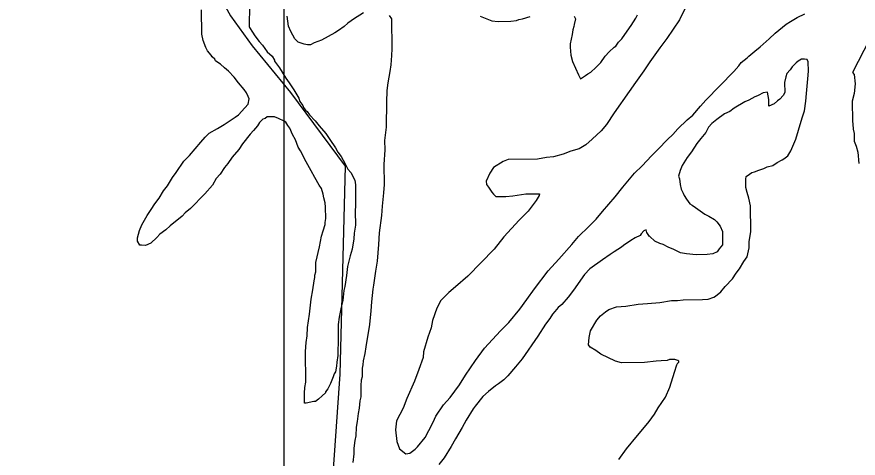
# Model space of a CAD drawing. Extents: x 3250478 to 3288318, y 788638 to 816472.
# Drawn here: x 3264515 to 3266413, y 800724 to 801720 of the extents above; entities that cross this region are included whole.
import ezdxf

# ---------------------------------------------------------------- set-up
doc = ezdxf.new("R2010")
doc.units = 0
for name, color, linetype in [('V-GRID-MAJR', 7, 'Continuous'), ('V-SITE-VEGE', 7, 'Continuous'), ('V-TOPO-SHOR', 7, 'Continuous')]:
    doc.layers.add(name, color=color, linetype=linetype)

msp = doc.modelspace()

# ---------------------------------------------------------------- linework, layer by layer
at = {"layer": 'V-GRID-MAJR'}
msp.add_spline([(3265115.2, 794019.6), (3265117.8, 800078.7), (3265120.5, 806140.8), (3265120.9, 807115.6)], degree=3, dxfattribs=at)
at = {"layer": 'V-SITE-VEGE'}
for points in [[(3265039.8, 801741), (3265039, 801703.3), (3265039.1, 801698.3), (3265040.4, 801695.8), (3265046.7, 801685.9), (3265051.9, 801677.2), (3265062, 801664.7), (3265069.7, 801656.1), (3265079.9, 801641.1), (3265091.3, 801631.2), (3265096.4, 801622.5), (3265096.4, 801620), (3265107.9, 801605.1), (3265121.9, 801581.4), (3265129.6, 801571.5), (3265139.8, 801555.3), (3265144.9, 801547.8), (3265151.3, 801536.6), (3265153.9, 801529.1), (3265160.3, 801520.4), (3265161.6, 801515.4), (3265166.7, 801509.2), (3265170.5, 801506.7), (3265175.6, 801499.3), (3265188.3, 801485.6), (3265197.2, 801474.4), (3265212.4, 801457.1), (3265221.3, 801443.4), (3265234.1, 801424.7), (3265239.2, 801414.7), (3265246.9, 801404.8), (3265255.8, 801388.6), (3265262.2, 801376.1), (3265268.6, 801368.7), (3265277.6, 801351.2), (3265279, 801341.2), (3265279.5, 801294.8), (3265278.4, 801281), (3265278.8, 801249.7), (3265276.5, 801232.1), (3265275.3, 801219.5), (3265271.9, 801195.7), (3265267, 801180.6), (3265261, 801156.7), (3265258.7, 801136.6), (3265255.3, 801111.5), (3265252.9, 801102.7), (3265250.6, 801080.1), (3265247, 801065), (3265242.3, 801042.3), (3265240, 801026), (3265240.4, 800987.1), (3265239.4, 800965.8), (3265239.5, 800955.8), (3265237.2, 800940.7), (3265236, 800931.9), (3265233.7, 800919.4), (3265231.2, 800914.3), (3265228.8, 800908), (3265227.6, 800904.2), (3265222.7, 800892.9), (3265216.6, 800880.3), (3265211.6, 800874)], [(3266023, 801741), (3266009.5, 801713.3), (3265981.1, 801671.6), (3265965.1, 801650.1), (3265942.9, 801618.5), (3265929.3, 801598.3), (3265910.8, 801571.7), (3265896, 801551.5), (3265862.7, 801503.4), (3265845.4, 801476.9), (3265833.1, 801463), (3265813.2, 801443.9), (3265798.3, 801431.2), (3265783.4, 801422.3), (3265764.6, 801417), (3265747.1, 801410.6)], [(3265033.3, 801549), (3265028.2, 801556.5), (3265015.5, 801571.4), (3265005.3, 801583.8), (3264992.6, 801597.5), (3264983.7, 801604.9), (3264974.8, 801613.6), (3264968.5, 801617.3), (3264963.5, 801621), (3264962.2, 801624.7), (3264955.9, 801629.7), (3264953.3, 801633.4), (3264945.7, 801643.3), (3264941.8, 801650.8), (3264935.4, 801667), (3264932.7, 801680.8), (3264932.1, 801736)], [(3265297, 801728.9), (3265274.6, 801714.8), (3265269.7, 801711), (3265262.2, 801705.9), (3265253.5, 801698.3), (3265241.1, 801689.4), (3265232.4, 801684.3), (3265202.4, 801667.6), (3265186.2, 801661.2), (3265177.5, 801657.3), (3265171.2, 801657.2), (3265163.7, 801658.4), (3265149.8, 801663.2), (3265142.2, 801670.7), (3265133.3, 801686.9), (3265128.1, 801699.4), (3265125.3, 801721.9)], [(3265348.9, 801471.2), (3265348.7, 801490), (3265349.7, 801510.1), (3265349.5, 801527.6), (3265350.5, 801554), (3265352.8, 801571.5), (3265357.5, 801596.7), (3265359.8, 801611.8), (3265360.9, 801633.1), (3265361.9, 801648.1), (3265361.1, 801715.8), (3265356, 801723.3)], [(3265747.1, 801410.6), (3265725.9, 801404.1), (3265709.6, 801402.6), (3265689.6, 801398.6), (3265623.1, 801397.9), (3265611.9, 801394), (3265590.7, 801379.9), (3265582.1, 801367.3), (3265573.5, 801349.6), (3265574.9, 801342.1), (3265578.7, 801335.9), (3265586.4, 801324.7), (3265590.2, 801319.7), (3265595.3, 801314.8), (3265617.8, 801315), (3265634.1, 801316.5), (3265662.9, 801320.6), (3265694.3, 801320.9), (3265693, 801317.2), (3265686.9, 801305.8), (3265668.4, 801281.8), (3265648.5, 801261.5), (3265613.9, 801223.4), (3265591.6, 801195.6), (3265532.1, 801134.7), (3265504.8, 801110.6), (3265489.9, 801097.9), (3265471.3, 801080.1), (3265462.7, 801062.4), (3265453, 801034.7), (3265449.5, 801018.4), (3265442.2, 800997), (3265432.5, 800964.3), (3265431.4, 800951.7), (3265421.7, 800924), (3265412, 800897.6), (3265394.9, 800858.5), (3265386.3, 800837.1), (3265371.6, 800808.1), (3265369.4, 800788), (3265372.2, 800761.7), (3265378.6, 800745.5), (3265392.6, 800734.3), (3265401.3, 800735.7), (3265413.8, 800744.6), (3265418.7, 800749.7), (3265436, 800771.2), (3265444.6, 800786.4), (3265454.4, 800805.3), (3265460.5, 800819.1), (3265477.8, 800844.4), (3265492.7, 800860.9), (3265513.6, 800890), (3265527.2, 800911.5), (3265549.4, 800944.3), (3265570.4, 800972.1), (3265606.3, 801011.4), (3265624.9, 801030.5), (3265649.6, 801060.8), (3265665.7, 801082.3), (3265682.9, 801106.4), (3265713.8, 801146.9), (3265737.3, 801173.5), (3265767.1, 801206.4), (3265781.9, 801224.1), (3265805.5, 801247), (3265821.6, 801263.5), (3265836.4, 801281.2), (3265864.9, 801314.1), (3265882.2, 801335.6), (3265908.1, 801367.3), (3265925.5, 801383.8), (3265946.6, 801406.6), (3265961.4, 801421.8), (3265982.5, 801443.4), (3265994.9, 801454.8), (3266006.1, 801467.5), (3266027.1, 801487.8), (3266039.6, 801498), (3266056.9, 801518.2), (3266069.3, 801532.2), (3266132.5, 801596.9), (3266143.6, 801609.5), (3266148.5, 801617.1), (3266162.2, 801627.3), (3266165.9, 801631.1), (3266179.6, 801642.5), (3266192, 801652.7), (3266211.9, 801670.5), (3266225.5, 801683.2), (3266250.4, 801703.5), (3266260.3, 801709.9), (3266275.3, 801718.9), (3266292.7, 801726.6)], [(3265560.5, 801721.9), (3265586.9, 801710.9), (3265600.7, 801709.8), (3265629.6, 801710.2), (3265642.1, 801711.6), (3265647.1, 801714.1), (3265655.8, 801715.5), (3265673.3, 801720.7)], [(3265772.4, 801721.9), (3265775, 801715.6), (3265772.6, 801703), (3265771.4, 801698), (3265769, 801690.5), (3265767.8, 801680.4), (3265763.1, 801659), (3265763.2, 801651.5), (3265764.6, 801634), (3265768.6, 801619), (3265782.3, 801589.4), (3265786.6, 801580.3), (3265797.8, 801588), (3265802.7, 801591.8), (3265810.2, 801595.6), (3265821.4, 801605.8), (3265832.5, 801617.2), (3265842.4, 801631.1), (3265851.1, 801641.3), (3265862.2, 801651.4), (3265866, 801654), (3265872.1, 801662.8), (3265879.6, 801670.4), (3265891.9, 801688.1), (3265900.5, 801700.8), (3265911.6, 801717.2), (3265915.2, 801724.5)], [(3266438, 801668.8), (3266399.6, 801594.9), (3266403.4, 801590), (3266406.2, 801568.7), (3266403.9, 801547.3), (3266399.1, 801529.7), (3266399.6, 801484.6), (3266400.9, 801478.3), (3266401.1, 801467), (3266403.7, 801457), (3266403.9, 801439.5), (3266407.8, 801428.2), (3266411.7, 801414.5), (3266414.5, 801389.4)], [(3266285.1, 801625), (3266277.7, 801619.8), (3266272.7, 801616), (3266264, 801607.2), (3266259.1, 801600.8), (3266251.7, 801592), (3266249.2, 801584.4), (3266246.9, 801571.8), (3266247.1, 801549.3), (3266243.4, 801543), (3266236, 801534.1), (3266231, 801530.3), (3266223.6, 801523.9), (3266211.1, 801518.8), (3266210.9, 801533.8), (3266208.2, 801550.1), (3266198.2, 801548.7), (3266187, 801542.3), (3266185.5, 801541.8), (3266179.5, 801539.7), (3266165.8, 801532), (3266157.1, 801528.2), (3266133.4, 801514.1), (3266123.5, 801506.5), (3266111, 801501.3), (3266093.6, 801488.6), (3266082.4, 801479.7), (3266075, 801470.8), (3266068.9, 801459.4), (3266057.7, 801445.5), (3266049.1, 801434.1), (3266036.8, 801415.2), (3266026.9, 801402.5), (3266015.8, 801384.8), (3266010.9, 801373.5), (3266007.3, 801360.9), (3266009.9, 801354.7), (3266011.3, 801342.1), (3266013.9, 801330.9), (3266017.9, 801322.5), (3266020.3, 801317.2), (3266025.5, 801308.5), (3266033.1, 801298.5), (3266038.1, 801294.8), (3266045.7, 801289.9), (3266067.2, 801275.1), (3266076.1, 801270.2), (3266088.7, 801262.8), (3266093.7, 801257.8), (3266101.4, 801247.9), (3266106.5, 801235.4), (3266106.9, 801205.3), (3266099.5, 801196.4), (3266094.5, 801190.1), (3266084.6, 801185), (3266072, 801183.6), (3266047, 801183.3), (3266025.6, 801185.6), (3266011.8, 801187.9), (3265996.7, 801195.3), (3265984.1, 801200.1), (3265972.7, 801206.3), (3265965.2, 801208.7), (3265953.8, 801213.6), (3265942.8, 801224.3), (3265942.4, 801224.7), (3265936, 801233.4), (3265934.7, 801239.7), (3265929.7, 801237.1), (3265923.5, 801230.8), (3265921.1, 801227), (3265909.8, 801221.8), (3265899.9, 801215.5), (3265883.7, 801204), (3265878.7, 801200.2), (3265862.5, 801190), (3265853.8, 801183.6), (3265836.4, 801172.1), (3265807.8, 801151.7), (3265795.4, 801139), (3265770.7, 801103.6), (3265758.4, 801087.2), (3265744.8, 801070.7), (3265736.1, 801064.3), (3265728.7, 801055.5), (3265723.7, 801049.2), (3265717.6, 801039.1), (3265707.7, 801026.4), (3265690.4, 800999.9), (3265654.7, 800948), (3265639.8, 800930.3), (3265622.5, 800910), (3265613.8, 800901.2), (3265601.4, 800892.2), (3265595.2, 800887.2), (3265579, 800874.4), (3265566.6, 800863), (3265549.3, 800841.5), (3265544.4, 800835.2), (3265528.4, 800809.9), (3265519.8, 800793.5)], [(3265873, 800721.1), (3265890.3, 800745.1), (3265915, 800775.5), (3265931.1, 800794.5), (3265941, 800807.1), (3265953.3, 800823.6), (3265961.9, 800837.5), (3265977.9, 800861.5), (3265987.7, 800884.2), (3265998.6, 800918.2), (3266003.4, 800934.5), (3266005.9, 800939.6), (3266008.4, 800940.8), (3266008.4, 800943.3), (3266005.8, 800944.6), (3265999.5, 800947), (3265987, 800946.9), (3265982, 800944.3), (3265968.2, 800944.1), (3265956.9, 800942.8), (3265930.6, 800939.9), (3265879.2, 800939.3), (3265865.4, 800943), (3265832.6, 800958.9), (3265821.2, 800967.5), (3265808.6, 800974.9), (3265804.8, 800979.9), (3265805.8, 800996.2), (3265809.4, 801011.3), (3265823, 801035.3), (3265831.6, 801045.4), (3265842.8, 801054.3), (3265850.3, 801059.4), (3265867.7, 801065.9), (3265889, 801067.4), (3265916.6, 801071.4), (3265937.9, 801072.9), (3265965.4, 801075.8), (3265991.7, 801079.8), (3266005.5, 801080), (3266018, 801081.4), (3266061.9, 801081.9), (3266074.4, 801083.3), (3266086.9, 801087.2), (3266090.7, 801089.8), (3266103.1, 801099.9), (3266113, 801111.3), (3266129.1, 801129.1), (3266137.7, 801141.7), (3266145.1, 801151.8), (3266155, 801168.3), (3266162.4, 801178.4), (3266167.2, 801198.5), (3266167, 801212.3), (3266170.5, 801236.1), (3266169.8, 801293.8), (3266165.9, 801311.3), (3266162, 801323.8), (3266159.3, 801335.1), (3266159.1, 801353.9), (3266160.3, 801360.2), (3266167.7, 801365.3), (3266172.7, 801369.1), (3266179, 801370.4), (3266189, 801374.3), (3266200.2, 801378.2), (3266207.7, 801382), (3266220.2, 801384.7), (3266230.1, 801391.1), (3266241.4, 801397.5), (3266245.1, 801400), (3266253.8, 801406.4), (3266261.2, 801417.8), (3266272.2, 801444.2), (3266278.2, 801464.4), (3266286.7, 801492), (3266291.5, 801508.4), (3266295, 801529.8), (3266296.1, 801547.3), (3266299.4, 801580), (3266300.5, 801597.5), (3266300.2, 801618.9), (3266297.7, 801623.8), (3266291.4, 801625), (3266285.1, 801625)], [(3265211.6, 800874), (3265211.6, 800871.4), (3265204.2, 800865.1), (3265195.5, 800857.5), (3265189.3, 800852.4), (3265185.5, 800852.3), (3265168, 800848.4), (3265164.3, 800848.3), (3265164, 800870.9), (3265165.1, 800883.4), (3265167.5, 800896), (3265166.7, 800965), (3265167.7, 800985.1), (3265170, 801000.1), (3265171.1, 801018.9), (3265175.7, 801049.1), (3265179.1, 801083), (3265182.6, 801104.3), (3265186.2, 801124.5), (3265187.3, 801132), (3265187.3, 801137), (3265189.7, 801144.6), (3265189.4, 801165.9), (3265197.8, 801201.1), (3265202.5, 801225), (3265206.2, 801237.5), (3265211, 801251.4), (3265211, 801256.4), (3265212.1, 801265.2), (3265211.8, 801290.3), (3265210.5, 801300.3), (3265207.8, 801311.5), (3265206.5, 801320.3), (3265202.6, 801332.8), (3265197.5, 801340.3), (3265187.2, 801357.7), (3265179.5, 801372.7), (3265168, 801392.6), (3265155.2, 801417.5), (3265150.1, 801426.2), (3265143.6, 801442.5), (3265137.2, 801454.9), (3265130.8, 801468.7), (3265126.9, 801474.9), (3265121.8, 801482.4), (3265118, 801484.8), (3265105.4, 801490.9), (3265096.6, 801494.6), (3265080.3, 801494.4), (3265075.3, 801490.6), (3265070.3, 801489.3), (3265062.9, 801481.7), (3265058, 801474.1), (3265049.3, 801464), (3265041.9, 801455.1), (3265024.6, 801433.6), (3265015.9, 801420.9), (3265001.1, 801403.2), (3264991.2, 801389.3), (3264983.8, 801380.4), (3264974, 801365.3), (3264965.3, 801355.1), (3264956.7, 801340), (3264939.4, 801321), (3264907.1, 801288), (3264894.7, 801277.8), (3264888.5, 801270.2), (3264861.2, 801248.6), (3264851.3, 801239.7), (3264837.6, 801229.5), (3264831.4, 801221.9), (3264817.8, 801209.2), (3264805.3, 801204.1), (3264796.5, 801205.2), (3264792.7, 801205.2), (3264787.6, 801213.9), (3264787.5, 801221.4), (3264792.3, 801237.8), (3264797.2, 801250.4), (3264809.5, 801271.8), (3264818.1, 801285.7), (3264826.8, 801298.4), (3264836.6, 801311), (3264846.5, 801327.4), (3264855.1, 801338.8), (3264866.2, 801357.8), (3264874.8, 801369.1), (3264892.1, 801394.4), (3264904.5, 801407.1), (3264930.5, 801437.5), (3264940.4, 801448.9), (3264949.1, 801457.8), (3264967.8, 801468), (3264982.7, 801477), (3265007.6, 801493.6), (3265015, 801498.7), (3265029.9, 801515.1), (3265037.3, 801522.8), (3265039.7, 801535.3), (3265037.1, 801540.3), (3265033.3, 801549)], [(3265273.7, 800714.2), (3265275.9, 800734.2), (3265275.8, 800746.8), (3265278.1, 800764.4), (3265280.5, 800774.4), (3265281.5, 800794.5), (3265283.9, 800807.1), (3265286.2, 800824.7), (3265288.5, 800837.2), (3265289.6, 800853.5), (3265292, 800862.3), (3265291.7, 800887.4), (3265292.8, 800901.2), (3265295.2, 800908.8), (3265295, 800927.6), (3265296.2, 800935.1), (3265297.3, 800943.9), (3265300.9, 800960.3), (3265303.2, 800975.3), (3265311.4, 801025.6), (3265314.8, 801057), (3265315.9, 801077), (3265319.3, 801105.9), (3265320.4, 801114.7), (3265325.1, 801146.1), (3265328.6, 801168.7), (3265331.9, 801206.4), (3265332.9, 801232.7), (3265338.7, 801271.7), (3265339.7, 801293), (3265343.1, 801323.1), (3265344.2, 801342), (3265343.6, 801387.1), (3265345.8, 801419.7), (3265345.5, 801441), (3265348.9, 801471.2)], [(3265519.8, 800793.5), (3265505, 800768.2), (3265495.2, 800750.6), (3265479.2, 800725.3), (3265466.8, 800710.1)]]:
    msp.add_lwpolyline(points, dxfattribs=at)
at = {"layer": 'V-TOPO-SHOR'}
msp.add_lwpolyline([(3264577.3, 802173.3), (3264639, 802117.7), (3264780.9, 802062.1), (3264898.2, 802012.7), (3264941.4, 801988), (3264984.6, 801951), (3265003.1, 801883.1), (3264959.9, 801790.5), (3264996.9, 801722.6), (3265046.3, 801654.7), (3265132.7, 801549.7), (3265256.1, 801383), (3265243.6, 800913.8), (3265132, 799315.1), (3264712.2, 799018.9), (3264662.7, 798907.8), (3264236.7, 798642.5), (3264242.9, 798531.4)], dxfattribs=at)

doc.saveas('drawing.dxf')
